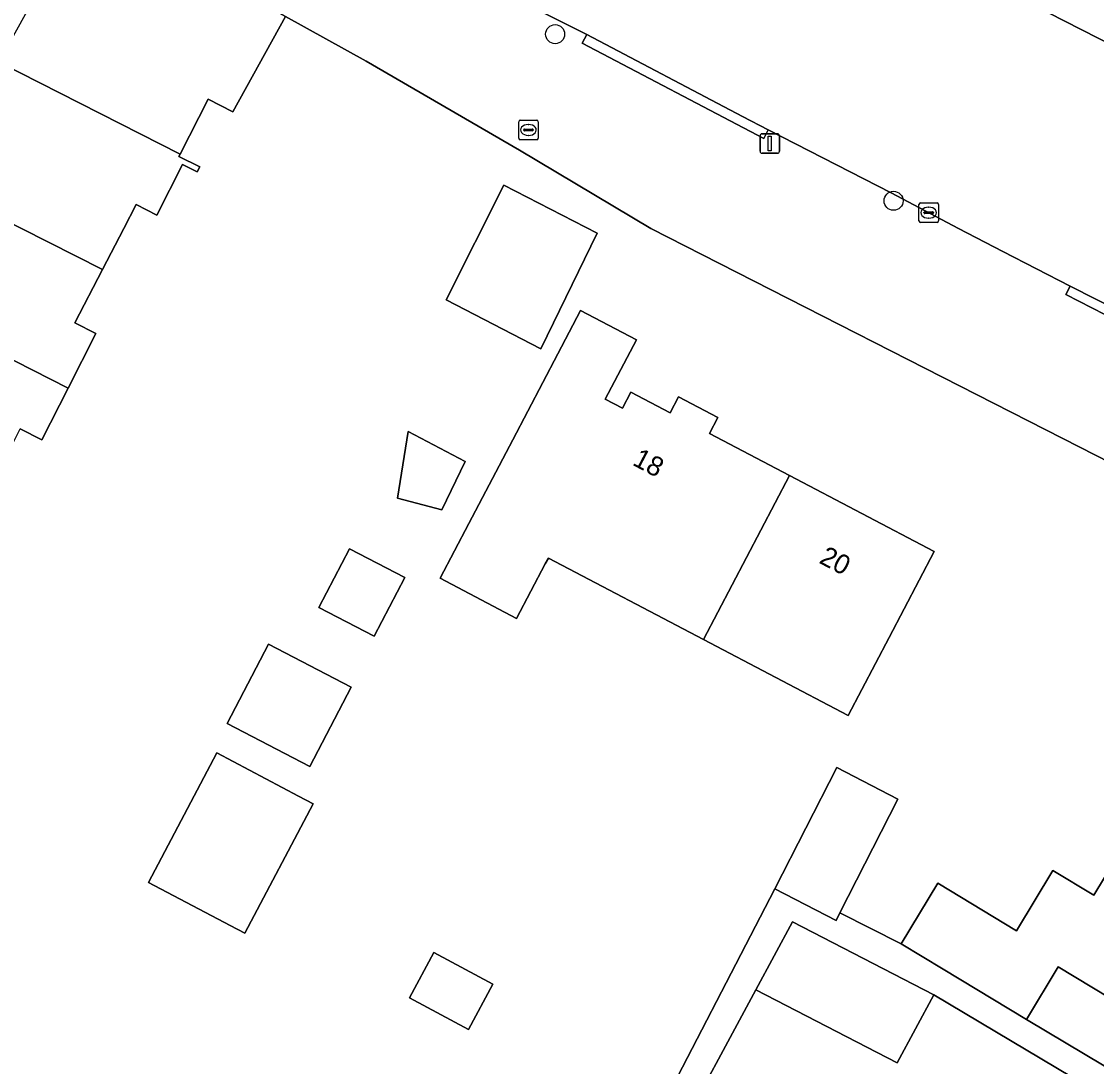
# Model space of a CAD drawing. Extents: x 160349 to 161355, y 381727 to 382854.
# Drawn here: x 161011.1 to 161066.3, y 382206.9 to 382260.6 of the extents above; entities that cross this region are included whole.
import ezdxf

# ---------------------------------------------------------------- set-up
doc = ezdxf.new("R2010")
doc.units = 0
for name, color, linetype in [('IMGEO_Boom', 7, 'Continuous'), ('IMGEO_Brandkraan', 7, 'Continuous'), ('IMGEO_Erf', 7, 'Continuous'), ('IMGEO_Kolk', 7, 'Continuous'), ('IMGEO_Lichtmast', 7, 'Continuous'), ('IMGEO_Muur', 7, 'Continuous'), ('IMGEO_Pand', 7, 'Continuous'), ('IMGEO_Pand_nummerreeks', 7, 'Continuous'), ('IMGEO_Rijbaan_lokaal_open', 7, 'Continuous'), ('IMGEO_Voetpad_open', 7, 'Continuous')]:
    doc.layers.add(name, color=color, linetype=linetype)

msp = doc.modelspace()

# ---------------------------------------------------------------- linework, layer by layer
at = {"layer": 'IMGEO_Boom'}
for centre in [(161038.474, 382259.976), (161055.858, 382251.417)]:
    msp.add_circle(centre, 0.489, dxfattribs=at)
at = {"layer": 'IMGEO_Brandkraan'}
for p, q in [((161036.602, 382254.629), (161036.602, 382255.481)), ((161036.677, 382255.555), (161037.529, 382255.555)), ((161037.603, 382255.481), (161037.603, 382254.629)), ((161036.861, 382255.049), (161036.861, 382255.061)), ((161037.299, 382255.012), (161036.901, 382255.012)), ((161036.904, 382255.098), (161037.302, 382255.098)), ((161037.09, 382255.335), (161037.115, 382255.335)), ((161037.345, 382255.061), (161037.345, 382255.049)), ((161037.529, 382254.555), (161036.677, 382254.555)), ((161037.113, 382254.775), (161037.088, 382254.775))]:
    msp.add_line(p, q, dxfattribs=at)
for points in [[(161036.602, 382254.629), (161036.602, 382255.481)], [(161036.677, 382255.555), (161037.529, 382255.555)], [(161037.603, 382255.481), (161037.603, 382254.629)], [(161037.529, 382254.555), (161036.677, 382254.555)]]:
    msp.add_lwpolyline(points, dxfattribs=at)
for centre, radius, start, end in [((161036.679, 382255.479), 0.0765, 91.552, 178.448), ((161036.679, 382255.479), 0.0765, 91.552, 178.448), ((161037.527, 382255.479), 0.0765, 1.552, 88.448), ((161037.527, 382255.479), 0.0765, 1.552, 88.448), ((161036.901, 382255.058), 0.0403, 85.8775, 175.7526), ((161036.898, 382255.048), 0.0366, 178.938, 274.7102), ((161037.302, 382255.055), 0.043, 264.8664, 352.4533), ((161037.306, 382255.06), 0.0386, 1.7309, 96.639), ((161036.679, 382254.631), 0.0765, 181.552, 268.448), ((161036.679, 382254.631), 0.0765, 181.552, 268.448), ((161037.527, 382254.631), 0.0765, 271.552, 358.448), ((161037.527, 382254.631), 0.0765, 271.552, 358.448)]:
    msp.add_arc(centre, radius, start, end, dxfattribs=at)
for centre, major_axis, ratio, start_param, end_param in [((161037.089, 382255.055), (-0.387, 0.002), 0.722429, 4.712389, 7.853982), ((161037.114, 382255.055), (-0.39, 0.002), 0.717154, 1.570796, 4.712389)]:
    msp.add_ellipse(centre, major_axis=major_axis, ratio=ratio, start_param=start_param, end_param=end_param, dxfattribs=at)
at = {"layer": 'IMGEO_Erf'}
for points in [[(161079.811, 382231.42), (161065.416, 382238.763), (161043.387, 382250), (161036.639, 382254.021), (161028.769, 382258.589), (161024.625, 382260.892), (161021.916, 382255.993), (161020.646, 382256.64), (161019.208, 382253.814), (161019.15, 382253.699), (161020.22, 382253.156), (161020.089, 382252.898), (161019.334, 382253.282), (161018.01, 382250.679), (161016.952, 382251.218), (161016.321, 382250), (161015.223, 382247.882), (161013.805, 382245.145), (161014.887, 382244.594), (161013.457, 382241.786), (161012.107, 382239.133), (161011.004, 382239.695)], [(161070.497, 382227.337), (161078.475, 382223.268), (161078.147, 382222.724), (161077.662, 382221.919), (161081.047, 382219.878), (161077.7, 382214.328), (161073.126, 382206.742), (161064.306, 382212.061), (161062.68, 382209.364), (161078.393, 382200), (161084.569, 382210.432), (161087.349, 382214.939), (161091.686, 382221.891)], [(161077.695, 382198.842), (161057.924, 382210.623), (161056.043, 382207.127), (161048.779, 382210.888), (161044.484, 382202.905), (161043.266, 382203.535), (161049.763, 382216.077), (161052.935, 382222.314), (161056.077, 382220.688), (161053.104, 382214.843), (161056.249, 382213.243), (161058.129, 382216.361), (161062.172, 382213.923), (161064.041, 382217.023), (161066.149, 382215.752), (161068.334, 382219.376)]]:
    msp.add_lwpolyline(points, dxfattribs=at)
for points in [[(161032.881, 382246.332), (161035.834, 382252.219), (161040.626, 382249.749), (161037.747, 382243.805)], [(161038.125, 382233.065), (161037.97, 382232.77), (161036.498, 382229.966), (161032.566, 382232.03), (161034.038, 382234.834), (161036.293, 382239.13), (161038.617, 382243.557), (161039.784, 382245.779), (161042.645, 382244.271), (161041.046, 382241.225), (161041.932, 382240.76), (161042.366, 382241.589), (161044.385, 382240.529), (161044.813, 382241.344), (161046.832, 382240.284), (161046.404, 382239.469), (161050.514, 382237.312), (161057.951, 382233.408), (161055.627, 382228.981), (161053.527, 382224.98), (161046.093, 382228.883)], [(161030.373, 382236.136), (161030.932, 382239.56), (161033.859, 382238.023), (161032.661, 382235.542)], [(161026.341, 382230.522), (161027.913, 382233.542), (161030.751, 382232.064), (161029.18, 382229.044)], [(161025.877, 382222.353), (161021.625, 382224.569), (161023.752, 382228.65), (161028.004, 382226.434)], [(161026.042, 382220.445), (161022.536, 382213.794), (161021.782, 382214.191), (161017.585, 382216.403), (161021.091, 382223.054), (161025.288, 382220.842)], [(161035.274, 382211.176), (161034.022, 382208.848), (161030.995, 382210.476), (161032.237, 382212.809)]]:
    msp.add_lwpolyline(points, close=True, dxfattribs=at)
at = {"layer": 'IMGEO_Kolk'}
for p, q in [((161057.161, 382250.38), (161057.161, 382251.232)), ((161057.236, 382251.306), (161058.088, 382251.306)), ((161057.649, 382251.086), (161057.674, 382251.086)), ((161058.162, 382251.232), (161058.162, 382250.38)), ((161057.42, 382250.8), (161057.42, 382250.812)), ((161057.858, 382250.763), (161057.46, 382250.763)), ((161057.463, 382250.849), (161057.861, 382250.849)), ((161057.672, 382250.526), (161057.647, 382250.526)), ((161057.904, 382250.812), (161057.904, 382250.8)), ((161058.088, 382250.306), (161057.236, 382250.306))]:
    msp.add_line(p, q, dxfattribs=at)
for points in [[(161057.161, 382250.38), (161057.161, 382251.232)], [(161057.236, 382251.306), (161058.088, 382251.306)], [(161058.162, 382251.232), (161058.162, 382250.38)], [(161058.088, 382250.306), (161057.236, 382250.306)]]:
    msp.add_lwpolyline(points, dxfattribs=at)
for centre, radius, start, end in [((161057.238, 382251.23), 0.0765, 91.552, 178.448), ((161057.238, 382251.23), 0.0765, 91.552, 178.448), ((161058.086, 382251.23), 0.0765, 1.552, 88.448), ((161058.086, 382251.23), 0.0765, 1.552, 88.448), ((161057.46, 382250.809), 0.0403, 85.8775, 175.7526), ((161057.457, 382250.799), 0.0366, 178.938, 274.7102), ((161057.861, 382250.806), 0.043, 264.8664, 352.4533), ((161057.865, 382250.811), 0.0386, 1.7309, 96.639), ((161057.238, 382250.382), 0.0765, 181.552, 268.448), ((161057.238, 382250.382), 0.0765, 181.552, 268.448), ((161058.086, 382250.382), 0.0765, 271.552, 358.448), ((161058.086, 382250.382), 0.0765, 271.552, 358.448)]:
    msp.add_arc(centre, radius, start, end, dxfattribs=at)
for centre, major_axis, ratio, start_param, end_param in [((161057.648, 382250.806), (-0.387, 0.002), 0.722429, 4.712389, 7.853982), ((161057.673, 382250.806), (-0.39, 0.002), 0.717154, 1.570796, 4.712389)]:
    msp.add_ellipse(centre, major_axis=major_axis, ratio=ratio, start_param=start_param, end_param=end_param, dxfattribs=at)
at = {"layer": 'IMGEO_Lichtmast'}
for p, q in [((161049.103, 382254.858), (161049.893, 382254.858)), ((161049.893, 382254.858), (161049.103, 382254.858)), ((161049.003, 382253.958), (161049.003, 382254.758)), ((161049.003, 382254.758), (161049.003, 382253.958)), ((161049.993, 382254.758), (161049.993, 382253.958)), ((161049.993, 382253.958), (161049.993, 382254.758)), ((161049.893, 382253.858), (161049.103, 382253.858)), ((161049.103, 382253.858), (161049.893, 382253.858))]:
    msp.add_line(p, q, dxfattribs=at)
msp.add_lwpolyline([(161049.423, 382254.733), (161049.573, 382254.733), (161049.573, 382253.983), (161049.423, 382253.983), (161049.423, 382254.733)], dxfattribs=at)
for centre, start, end in [((161049.103, 382254.758), 90, 180), ((161049.103, 382254.758), 90, 180), ((161049.893, 382254.758), 0, 90), ((161049.893, 382254.758), 360, 90), ((161049.103, 382253.958), 180, 270), ((161049.103, 382253.958), 180, 270), ((161049.893, 382253.958), 270, 0), ((161049.893, 382253.958), 270, 0)]:
    msp.add_arc(centre, 0.1, start, end, dxfattribs=at)
at = {"layer": 'IMGEO_Muur'}
msp.add_lwpolyline([(161065.416, 382238.763), (161079.811, 382231.42)], dxfattribs=at)
at = {"layer": 'IMGEO_Pand'}
for points in [[(161024.625, 382260.892), (161014.329, 382266.584), (161009.884, 382258.544), (161009.932, 382258.519), (161019.208, 382253.814), (161020.646, 382256.64), (161021.916, 382255.993)], [(161019.334, 382253.282), (161020.089, 382252.898), (161020.22, 382253.156), (161019.15, 382253.699), (161019.208, 382253.814), (161009.932, 382258.519), (161009.884, 382258.544), (161008.884, 382259.052), (161005.981, 382253.345), (161005.721, 382253.477), (161005.414, 382252.874), (161011.062, 382250), (161015.223, 382247.882), (161016.321, 382250), (161016.952, 382251.218), (161018.01, 382250.679)], [(161013.457, 382241.786), (161014.887, 382244.594), (161013.805, 382245.145), (161015.223, 382247.882), (161011.062, 382250), (161005.414, 382252.874), (161003.951, 382250), (161002.585, 382247.316)], [(161040.626, 382249.749), (161035.834, 382252.219), (161032.881, 382246.332), (161037.747, 382243.805)], [(161002.585, 382247.316), (160999.998, 382242.235), (160999.675, 382241.589), (160999.894, 382241.48), (160999.804, 382241.301), (161009.35, 382236.446), (161011.004, 382239.695), (161012.107, 382239.133), (161013.457, 382241.786)], [(161050.514, 382237.312), (161046.404, 382239.469), (161046.832, 382240.284), (161044.813, 382241.344), (161044.385, 382240.529), (161042.366, 382241.589), (161041.932, 382240.76), (161041.046, 382241.225), (161042.645, 382244.271), (161039.784, 382245.779), (161038.617, 382243.557), (161036.293, 382239.13), (161034.038, 382234.834), (161032.566, 382232.03), (161036.498, 382229.966), (161037.97, 382232.77), (161038.125, 382233.065), (161046.093, 382228.883)], [(161033.859, 382238.023), (161030.932, 382239.56), (161030.373, 382236.136), (161032.661, 382235.542)], [(161046.093, 382228.883), (161053.527, 382224.98), (161055.627, 382228.981), (161057.951, 382233.408), (161050.514, 382237.312)], [(161030.751, 382232.064), (161027.913, 382233.542), (161026.341, 382230.522), (161029.18, 382229.044)], [(161028.004, 382226.434), (161023.752, 382228.65), (161021.625, 382224.569), (161025.877, 382222.353)], [(161025.288, 382220.842), (161021.091, 382223.054), (161017.585, 382216.403), (161021.782, 382214.191), (161022.536, 382213.794), (161026.042, 382220.445)], [(161056.077, 382220.688), (161052.935, 382222.314), (161049.763, 382216.077), (161052.904, 382214.45), (161053.104, 382214.843)], [(161077.7, 382214.328), (161068.599, 382219.815), (161068.334, 382219.376), (161066.149, 382215.752), (161064.041, 382217.023), (161062.172, 382213.923), (161058.129, 382216.361), (161056.249, 382213.243), (161058.399, 382211.946), (161062.68, 382209.364), (161064.306, 382212.061), (161073.126, 382206.742)], [(161056.043, 382207.127), (161057.924, 382210.623), (161050.66, 382214.384), (161048.779, 382210.888)], [(161032.237, 382212.809), (161030.995, 382210.476), (161034.022, 382208.848), (161035.274, 382211.176)]]:
    msp.add_lwpolyline(points, close=True, dxfattribs=at)
at = {"layer": 'IMGEO_Rijbaan_lokaal_open'}
msp.add_lwpolyline([(161045.982, 382267.609), (161043.904, 382268.483), (161038.389, 382270.789), (161034.134, 382262.947), (161040.094, 382259.953), (161048.106, 382255.74), (161049.423, 382255.063), (161055.733, 382251.819), (161059.2, 382250), (161061.47, 382248.809), (161064.936, 382247.039), (161068.95, 382244.99), (161070.473, 382244.212), (161077.214, 382240.852), (161079.816, 382239.516), (161083.291, 382237.731), (161083.857, 382237.44), (161089.299, 382248.056), (161085.497, 382250), (161083.235, 382251.157), (161076.472, 382254.616), (161062.13, 382261.951)], dxfattribs=at)
at = {"layer": 'IMGEO_Voetpad_open'}
for points in [[(161055.733, 382251.819), (161049.423, 382255.063), (161049.189, 382254.622), (161039.86, 382259.512), (161040.094, 382259.953), (161034.134, 382262.947), (161032.15, 382263.944), (161031.592, 382264.239), (161025.658, 382267.377), (161019.32, 382270.57), (161016.444, 382272.241), (161014.689, 382272.773)], [(161049.657, 382267.794), (161050.107, 382268.66), (161062.36, 382262.394), (161062.13, 382261.951), (161076.472, 382254.616), (161076.702, 382255.059), (161083.465, 382251.6), (161083.235, 382251.157), (161085.497, 382250), (161089.299, 382248.056), (161091.75, 382246.802), (161098.573, 382243.313)], [(161011.411, 382268.621), (161013.486, 382267.708), (161014.329, 382266.584), (161024.625, 382260.892), (161028.769, 382258.589), (161036.639, 382254.021), (161043.387, 382250), (161065.416, 382238.763), (161079.811, 382231.42)], [(161068.72, 382244.547), (161064.706, 382246.596), (161064.936, 382247.039), (161061.47, 382248.809), (161059.2, 382250), (161055.733, 382251.819)]]:
    msp.add_lwpolyline(points, dxfattribs=at)
for points in [[(161040.094, 382259.953), (161039.86, 382259.512), (161049.189, 382254.622), (161049.423, 382255.063), (161048.106, 382255.74)], [(161068.95, 382244.99), (161064.936, 382247.039), (161064.706, 382246.596), (161068.72, 382244.547)], [(161062.68, 382209.364), (161058.399, 382211.946), (161056.249, 382213.243), (161053.104, 382214.843), (161052.904, 382214.45), (161049.763, 382216.077), (161043.266, 382203.535), (161044.484, 382202.905), (161048.779, 382210.888), (161050.66, 382214.384), (161057.924, 382210.623), (161077.695, 382198.842), (161078.146, 382199.582), (161078.393, 382200)]]:
    msp.add_lwpolyline(points, close=True, dxfattribs=at)

# ---------------------------------------------------------------- texts
at = {"layer": 'IMGEO_Pand_nummerreeks'}
for s, rotation, p in [('18', 332.3032, (161042.393, 382237.872)), ('20', 332.3037, (161051.98, 382232.838))]:
    msp.add_text(s, height=1, rotation=rotation, dxfattribs=at).set_placement(p)

doc.saveas('drawing.dxf')
